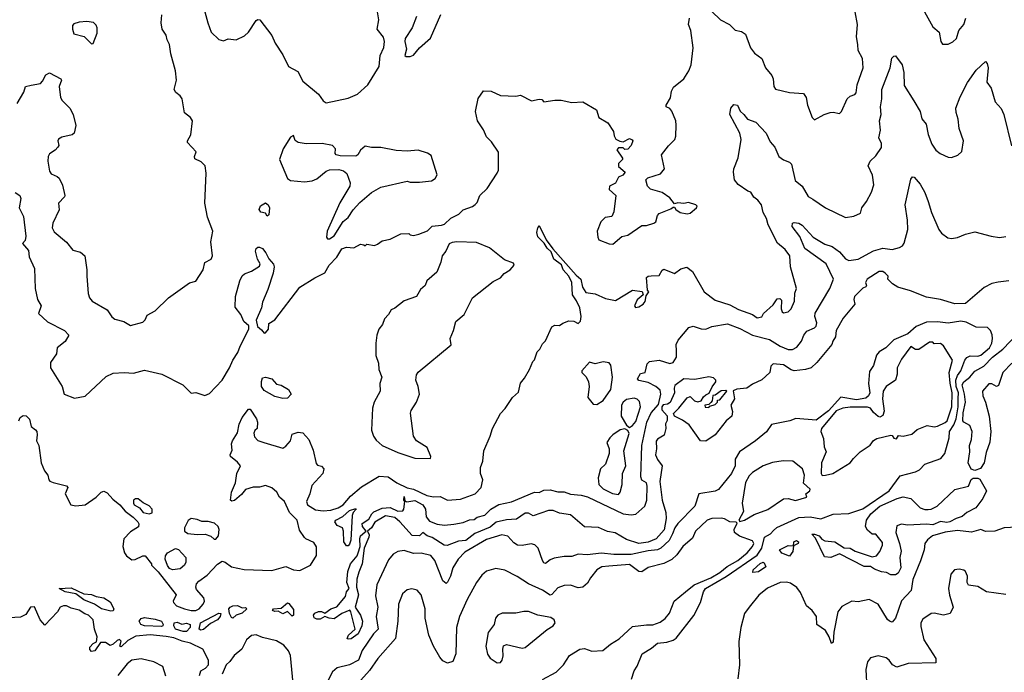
# Model space of a CAD drawing. Extents: x 1690054 to 1842981, y 782881 to 914114.
# Tile 372 of 656: x 1774263 to 1780595, y 857536 to 861735. Entities that reach past the tile are written whole.
import ezdxf

# ---------------------------------------------------------------- set-up
doc = ezdxf.new("R2010")
doc.units = 0

msp = doc.modelspace()

# ---------------------------------------------------------------- linework, layer by layer
at = {"layer": '0CON10XD'}
for points in [[(1775453.8, 861785), (1775474.1, 861715), (1775495.7, 861655), (1775545, 861608), (1775575, 861598.8), (1775605, 861611.2), (1775655, 861606), (1775709.7, 861630.3), (1775735.5, 861654.5), (1775785, 861730), (1775795, 861736.7), (1775807.5, 861735), (1775885, 861633.8), (1775905.7, 861585), (1775955, 861510), (1775992.2, 861435), (1776051.7, 861401.7), (1776085, 861338.8), (1776185, 861256), (1776215, 861214), (1776235, 861199.2), (1776375, 861230.8), (1776435, 861255.7), (1776502.5, 861315), (1776575.9, 861434.1), (1776582.5, 861505), (1776604.1, 861555.9), (1776610, 861595), (1776603.2, 861623.2), (1776563.2, 861673.2), (1776572.9, 861735), (1776557.1, 861825)], [(1780070.8, 861805), (1780135, 861688.8), (1780176.2, 861655), (1780187.5, 861595), (1780198.3, 861578.3), (1780235, 861577.5), (1780265, 861592.5), (1780287.5, 861615), (1780302, 861665), (1780335.6, 861705), (1780348.9, 861745)], [(1774235, 860622.5), (1774263.3, 860605), (1774270.8, 860585), (1774260, 860525), (1774287.9, 860467.9), (1774301.7, 860341.7), (1774299.2, 860315), (1774281.2, 860295), (1774319.5, 860249.5), (1774325, 860210), (1774358, 860135), (1774362.1, 860005), (1774378.1, 859935), (1774401.4, 859895), (1774384.2, 859845), (1774441.2, 859791.2), (1774551.2, 859735), (1774578.8, 859705), (1774555.7, 859664.3), (1774503.3, 859625), (1774500, 859585), (1774461.2, 859528.8), (1774460.8, 859495), (1774536, 859375), (1774550, 859325), (1774615, 859300), (1774685, 859313.8), (1774820.3, 859439.7), (1774865, 859460), (1774935, 859465.7), (1774995, 859462), (1775065, 859480), (1775176.7, 859455), (1775312.5, 859385), (1775365, 859332.5), (1775396.4, 859336.4), (1775455, 859317.5), (1775485, 859330), (1775565, 859415.6), (1775613.5, 859495), (1775634.7, 859545), (1775666.8, 859593.2), (1775680.9, 859635), (1775737.5, 859745), (1775737.5, 859765), (1775705, 859792.5), (1775685, 859837.5), (1775650, 859885), (1775652, 859955), (1775679.2, 860055), (1775695, 860086.7), (1775709.5, 860100.5), (1775755, 860116.7), (1775805, 860150), (1775810, 860165), (1775793.6, 860193.6), (1775780, 860245), (1775785, 860262.5), (1775795, 860272.5), (1775805, 860272.5), (1775825, 860262.5), (1775846.2, 860235), (1775866.2, 860196.2), (1775895, 860162.5), (1775899.4, 860145), (1775893.1, 860105), (1775859.7, 860000.3), (1775825, 859918), (1775818.7, 859881.3), (1775783, 859803), (1775791.7, 859761.7), (1775819.3, 859739.3), (1775835, 859717.5), (1775845, 859720), (1775863.3, 859745), (1775865, 859780), (1775905, 859804), (1776065, 860014), (1776160.8, 860075), (1776225, 860107.1), (1776254.4, 860155), (1776303.1, 860206.9), (1776335, 860260), (1776365, 860271.2), (1776411.7, 860268.3), (1776455, 860290), (1776477, 860287), (1776485, 860280), (1776495, 860290), (1776545, 860283.3), (1776565, 860290), (1776595, 860313.3), (1776645, 860323.8), (1776715, 860356.7), (1776765, 860360), (1776775, 860350), (1776795, 860347.5), (1776830, 860355), (1776885, 860377.5), (1776915, 860407.5), (1776975, 860412.5), (1776995, 860420), (1777035, 860457.5), (1777086.4, 860483.6), (1777115, 860512.5), (1777175, 860533.3), (1777193, 860547), (1777205, 860560), (1777222.5, 860605), (1777270, 860650), (1777335, 860747.5), (1777342.3, 860767.7), (1777342.3, 860882.3), (1777298.3, 860948.3), (1777265, 860982.5), (1777245.9, 861025.9), (1777206.7, 861085), (1777194.1, 861144.1), (1777212.3, 861227.7), (1777245, 861277.5), (1777296.1, 861276.1), (1777355, 861247.5), (1777455, 861242.5), (1777485, 861250), (1777555, 861213.3), (1777605, 861223.8), (1777620.7, 861220.7), (1777635, 861207.5), (1777705, 861217.5), (1777745, 861217.5), (1777815, 861203.3), (1777885, 861207.5), (1777972.5, 861155), (1777987.5, 861105), (1778045, 861072.5), (1778082.5, 861015), (1778087, 860987), (1778097, 860967), (1778123, 860953), (1778145, 860950), (1778185, 860970), (1778203, 860963), (1778206.7, 860955), (1778196.7, 860925), (1778175, 860902.5), (1778155, 860900), (1778145, 860910), (1778115, 860910), (1778103, 860897), (1778140, 860845), (1778140, 860835), (1778115, 860810), (1778115, 860790), (1778156.4, 860753.6), (1778142.5, 860735), (1778115, 860722.5), (1778095.9, 860684.1), (1778056.2, 860663.8), (1778055, 860643.3), (1778097.5, 860605), (1778085, 860500), (1778070.5, 860469.5), (1778028.3, 860461.7), (1778000, 860435), (1777976.2, 860373.8), (1777980.4, 860335), (1777988.8, 860318.8), (1778055, 860292.8), (1778078.6, 860291.4), (1778135, 860340.8), (1778175, 860348), (1778265, 860410.8), (1778295, 860411.8), (1778342, 860425), (1778354.2, 860435), (1778364, 860475), (1778375, 860488.8), (1778451.7, 860518.3), (1778465, 860530), (1778475, 860530), (1778483.6, 860513.6), (1778510, 860495), (1778555, 860486.7), (1778575, 860490), (1778616.7, 860525), (1778620, 860535), (1778612.5, 860545), (1778565, 860560), (1778535, 860553.3), (1778495, 860557.5), (1778475, 860550), (1778445, 860588.8), (1778395, 860622.5), (1778320, 860645), (1778300, 860665), (1778290, 860705), (1778303, 860717), (1778385, 860744), (1778410, 860775), (1778391.2, 860865), (1778435, 860923.3), (1778476.7, 860965), (1778483.6, 860986.4), (1778485.8, 861055.8), (1778482.9, 861085), (1778457, 861147), (1778443.8, 861163.8), (1778420, 861175), (1778420, 861185), (1778447.8, 861232.2), (1778455.6, 861275), (1778468.3, 861301.7), (1778535, 861354.4), (1778566.9, 861405), (1778581.8, 861445), (1778593.6, 861555), (1778578.5, 861665), (1778564.2, 861704.2), (1778570, 861745)], [(1774248.1, 861195), (1774290.3, 861269.7), (1774300, 861305), (1774336.4, 861313.6), (1774396.1, 861323.9), (1774410.7, 861339.3), (1774430.7, 861379.3), (1774455, 861393.3), (1774527.5, 861355), (1774532.5, 861345), (1774516.7, 861305), (1774526, 861235), (1774536, 861215), (1774586.2, 861165), (1774606.2, 861125), (1774623.8, 861055), (1774613.8, 861005), (1774601.2, 860995), (1774535, 860978.7), (1774513.6, 860966.4), (1774508.1, 860955), (1774514, 860925), (1774509.2, 860915), (1774491.9, 860895), (1774455, 860873.1), (1774445.4, 860854.6), (1774443.5, 860825), (1774455, 860760), (1774465, 860744.2), (1774505, 860727.1), (1774516.9, 860715), (1774539.5, 860669.5), (1774554.3, 860605), (1774552.5, 860595), (1774513.3, 860555), (1774517.9, 860512.1), (1774476.9, 860425), (1774472.2, 860395), (1774485, 860370), (1774565, 860304), (1774605, 860252), (1774655, 860240), (1774681.2, 860215), (1774695.5, 860125), (1774695.4, 860084.6), (1774702.6, 859972.6), (1774712.9, 859945), (1774729.2, 859925), (1774825, 859868), (1774855, 859823.8), (1774875, 859808.8), (1774933, 859793), (1774976.8, 859766.8), (1775055, 859788.8), (1775070, 859805), (1775083.3, 859835), (1775135, 859862), (1775221.2, 859945), (1775355, 860041.9), (1775396.7, 860053.3), (1775442.2, 860125), (1775455, 860173.8), (1775495, 860193.8), (1775502.5, 860215), (1775491.5, 860305), (1775504.5, 860375), (1775471.8, 860465), (1775453.8, 860555), (1775461.9, 860748.1), (1775455.7, 860795.7), (1775430.8, 860820.8), (1775389.7, 860839.7), (1775387.5, 860855), (1775397.5, 860885), (1775342.9, 860945), (1775343.4, 860956.6), (1775364.4, 860995), (1775373.6, 861085), (1775362.5, 861105), (1775322.3, 861135), (1775308.2, 861225), (1775295, 861244.6), (1775267, 861267), (1775257.5, 861285), (1775271.1, 861345), (1775264.3, 861405), (1775234.3, 861515), (1775226.4, 861576.4), (1775211.2, 861605), (1775206.3, 861636.3), (1775178.8, 861675), (1775173.3, 861715), (1775177.3, 861767.3)], [(1776815, 861756.2), (1776788.1, 861681.9), (1776742.9, 861615), (1776740, 861595), (1776750, 861545), (1776740, 861505), (1776748.3, 861498.3), (1776775, 861497.5), (1776795, 861506.7), (1776835, 861553.3), (1776905, 861616.7), (1776971.7, 861768.3)], [(1778715, 861787.5), (1778770.8, 861735), (1778827.5, 861705), (1778865, 861668), (1778905, 861660), (1778931.7, 861641.7), (1778963.4, 861553.4), (1778989.3, 861519.3), (1779035.7, 861485), (1779060, 861425), (1779100.8, 861375), (1779109.2, 861355), (1779114, 861305), (1779125, 861287.5), (1779215, 861267.5), (1779305, 861260), (1779320.8, 861235), (1779329.4, 861185), (1779360, 861105), (1779375, 861090), (1779437.5, 861125), (1779475, 861138), (1779495, 861141.2), (1779535, 861130.8), (1779548, 861145), (1779585, 861226.7), (1779605, 861243.3), (1779635, 861254.3), (1779642.5, 861265), (1779648.6, 861315), (1779686.9, 861425), (1779683.4, 861485), (1779656.2, 861536.2), (1779653.6, 861575), (1779645.3, 861625), (1779650.3, 861705), (1779635.4, 861785)], [(1774725, 861580), (1774735, 861582.5), (1774761.7, 861648.3), (1774761.7, 861681.7), (1774755, 861700), (1774737, 861717), (1774695, 861722.5), (1774645, 861720), (1774611.7, 861708.3), (1774603, 861697), (1774602.5, 861675), (1774612.5, 861645), (1774677, 861627), (1774725, 861580)], [(1774257.1, 859155), (1774265.8, 859175), (1774285, 859188.1), (1774305, 859185.6), (1774327.1, 859165), (1774337.5, 859117.5), (1774365, 859097.5), (1774372.5, 859085), (1774376.7, 859065), (1774371.2, 859025), (1774386.2, 858995), (1774401.4, 858885), (1774423.2, 858833.2), (1774443.3, 858805), (1774450, 858775), (1774456.4, 858766.4), (1774478.3, 858758.3), (1774565, 858736.7), (1774572, 858725), (1774556.2, 858685), (1774591.2, 858615), (1774625, 858608.5), (1774683.3, 858615), (1774755, 858662.9), (1774787.5, 858695), (1774805, 858700.9), (1774825, 858692), (1774861.3, 858651.3), (1774907, 858615), (1774942.5, 858572.5), (1774993.6, 858535), (1775022.5, 858505), (1775029.1, 858490.9), (1775027.5, 858472.5), (1774975, 858440), (1774932.5, 858395), (1774925.8, 858345.8), (1774937.5, 858305), (1774950.8, 858285), (1774985, 858260), (1775005, 858262), (1775055, 858286.7), (1775070, 858285), (1775110, 858235), (1775110, 858225), (1775153, 858183), (1775270, 858035), (1775250, 857995), (1775252.5, 857985), (1775272.5, 857965), (1775322.5, 857945), (1775365, 857934.3), (1775395, 857934.3), (1775418, 857945), (1775443.8, 857975), (1775450.8, 857995), (1775448.1, 858015), (1775399.5, 858069.5), (1775396.2, 858085), (1775401.2, 858105), (1775415, 858122.9), (1775467.9, 858162.1), (1775535, 858231.5), (1775565, 858252.5), (1775585, 858246), (1775624.5, 858214.5), (1775707.6, 858197.6), (1775885, 858191.4), (1775975, 858217.5), (1776025, 858196), (1776065, 858191.4), (1776133.2, 858226.8), (1776171.3, 858288.7), (1776173.1, 858343.1), (1776155, 858372), (1776104.3, 858394.3), (1776094.2, 858404.2), (1776061.7, 858451.7), (1776048.1, 858515), (1775998.6, 858565), (1775965.8, 858635.8), (1775935, 858662.5), (1775915.9, 858695.9), (1775885, 858722.5), (1775845, 858737.5), (1775805, 858727.5), (1775765, 858727.5), (1775715, 858713.3), (1775689.5, 858680.5), (1775645, 858641.2), (1775627, 858637), (1775620, 858645), (1775626.2, 858695), (1775652, 858755), (1775660, 858815), (1775682.5, 858865), (1775665, 858887.5), (1775620, 858925), (1775616.7, 858935), (1775630, 858965), (1775626.1, 859006.1), (1775631.4, 859025), (1775663, 859077), (1775675, 859133.3), (1775695, 859176.7), (1775735, 859230), (1775745, 859230), (1775787, 859167), (1775792.5, 859145), (1775790, 859105), (1775775, 859092.5), (1775768.8, 859075), (1775772.3, 859052.3), (1775795, 859028.8), (1775834.2, 859014.2), (1775955, 858978.8), (1775975, 858991.2), (1776003.8, 859025), (1776015, 859067.5), (1776055, 859082.5), (1776085, 859077.5), (1776122.5, 859035), (1776150, 858965), (1776169.3, 858879.3), (1776179.3, 858869.3), (1776205, 858862.5), (1776220, 858845), (1776212, 858815), (1776141.7, 858738.3), (1776128.6, 858685), (1776107.5, 858635), (1776115, 858614.2), (1776165, 858582.5), (1776215, 858575.5), (1776265, 858580.6), (1776311.8, 858595), (1776344.6, 858615), (1776390.2, 858669.8), (1776460.8, 858729.2), (1776575, 858799), (1776633.4, 858793.4), (1776688.9, 858755), (1776755, 858724.1), (1776795, 858714.9), (1776880.8, 858675), (1776925.1, 858664.8), (1776966.8, 858666.8), (1777015, 858643.8), (1777098.6, 858651.4), (1777191.4, 858685), (1777232, 858725), (1777242.5, 858775), (1777226.7, 858815), (1777226.7, 858855), (1777242.5, 858895), (1777248.3, 858961.7), (1777290, 859055), (1777304.1, 859105.9), (1777355, 859202.5), (1777386.1, 859233.9), (1777432.5, 859305), (1777470.7, 859339.3), (1777483.9, 859396.1), (1777510.7, 859429.3), (1777542.5, 859485), (1777562.5, 859535), (1777573.6, 859546.4), (1777591.7, 859598.3), (1777607.5, 859615), (1777625, 859650), (1777645, 859670), (1777685, 859760), (1777705, 859770), (1777735, 859767.5), (1777756.4, 859783.6), (1777795, 859796.7), (1777826.4, 859796.4), (1777855, 859781.2), (1777870, 859795), (1777874.4, 859825), (1777865, 859881.2), (1777845, 859927.3), (1777817.8, 859965), (1777813.4, 860045), (1777795.2, 860085.2), (1777758, 860125), (1777748.6, 860158.6), (1777697.5, 860195), (1777681.5, 860241.5), (1777655, 860265.7), (1777637.2, 860297.2), (1777595, 860337.9), (1777589.8, 860365), (1777595, 860395.7), (1777605, 860411.2), (1777649.5, 860319.5), (1777691.3, 860261.3), (1777841.4, 860091.4), (1777872, 860065), (1777883.7, 860013.7), (1777905, 859979.3), (1777965, 859972), (1778030.8, 859940.8), (1778095, 859927.5), (1778205, 859995.8), (1778267, 859987), (1778272.5, 859965), (1778235, 859933.3), (1778217.5, 859895), (1778223.3, 859883.3), (1778245, 859886.7), (1778272.5, 859905), (1778285, 859922.5), (1778292.5, 859957.5), (1778310, 859985), (1778300, 859995), (1778294, 860076), (1778304.2, 860085.8), (1778325, 860088.1), (1778375, 860089.2), (1778395, 860124.2), (1778405, 860129.1), (1778475, 860103.1), (1778515, 860132.5), (1778553.8, 860143.8), (1778590, 860115), (1778666, 859985), (1778735, 859930.8), (1778831.3, 859901.3), (1778885, 859870.9), (1778975, 859837.8), (1779005, 859818), (1779036.4, 859823.6), (1779047.5, 859845), (1779109.3, 859900.7), (1779135, 859940), (1779151.7, 859941.7), (1779161.7, 859931.7), (1779160, 859875), (1779165.9, 859855.9), (1779175, 859850), (1779205, 859854.6), (1779224.2, 859875), (1779245.5, 859925), (1779248, 859975), (1779258.8, 860005), (1779219.4, 860145), (1779215.5, 860215), (1779187, 860257), (1779137.7, 860297.7), (1779076.7, 860415), (1779066.6, 860455), (1779045.6, 860495), (1779034.7, 860545), (1779009.7, 860575), (1778983.7, 860593.7), (1778965, 860626), (1778945, 860631.9), (1778884, 860675), (1778861.2, 860705), (1778853.8, 860755), (1778856.4, 860776.4), (1778883, 860847), (1778903.3, 860965), (1778894, 861005), (1778831.1, 861125), (1778836, 861165), (1778855, 861189.2), (1778878.8, 861185), (1778895.7, 861145.7), (1778921.2, 861125), (1778943.8, 861095), (1778996.7, 861075), (1779064, 861005), (1779090, 860950), (1779120, 860915), (1779145.8, 860855), (1779175, 860833.5), (1779215, 860817.5), (1779226.2, 860805), (1779250.9, 860700.9), (1779295, 860664), (1779335, 860598), (1779365, 860580), (1779444.5, 860524.5), (1779575, 860462.5), (1779628.3, 860471.7), (1779670.7, 860489.3), (1779678.8, 860525), (1779710, 860565), (1779742, 860625), (1779756.5, 860673.5), (1779748.6, 860735), (1779719.4, 860795), (1779732.5, 860825), (1779770, 860860), (1779806.4, 860913.6), (1779805, 860937.5), (1779789.2, 860975), (1779799.4, 861025), (1779793.5, 861085), (1779804.3, 861125.7), (1779798.8, 861175), (1779806.8, 861225), (1779807.1, 861285), (1779860.5, 861425), (1779873.1, 861486.9), (1779885, 861501.2), (1779895, 861502.5), (1779937.5, 861445), (1779948.6, 861395), (1779951.7, 861311.7), (1780014.1, 861214.1), (1780054.4, 861145), (1780065, 861098), (1780093, 861063), (1780105, 860997.5), (1780129.2, 860935), (1780155.7, 860895.7), (1780183.3, 860875), (1780235, 860850), (1780255, 860848.8), (1780295.7, 860864.3), (1780322.1, 860887.9), (1780333.5, 860955), (1780304.4, 861035), (1780299.5, 861095), (1780285, 861137.5), (1780283.5, 861165), (1780311.5, 861238.5), (1780358.3, 861331.7), (1780415, 861410), (1780475, 861466.2), (1780485, 861452.5), (1780491.4, 861425), (1780483, 861333), (1780510, 861295), (1780537.3, 861207.3), (1780575, 861163.3), (1780592.5, 861125), (1780642.7, 860922.7)], [(1776255, 860324.4), (1776285, 860345.6), (1776344.3, 860435.7), (1776375, 860463.1), (1776408, 860512), (1776451.2, 860558.8), (1776526.6, 860623.4), (1776585, 860656.6), (1776755, 860697.1), (1776775, 860689.8), (1776835, 860689.6), (1776912.6, 860697.4), (1776935, 860712.9), (1776947.7, 860737.7), (1776910.3, 860860.3), (1776885.5, 860875.5), (1776826.3, 860896.3), (1776755, 860889.2), (1776685, 860893.4), (1776585, 860913.1), (1776525, 860913.4), (1776485, 860921.7), (1776454.6, 860895.4), (1776438.1, 860865), (1776425, 860858.1), (1776325, 860858.4), (1776298.9, 860865), (1776292.5, 860875), (1776294.2, 860905), (1776275, 860924.7), (1776208.2, 860938.2), (1776105, 860936.9), (1776054.4, 860944.4), (1776035, 860957.5), (1776025, 860990), (1776005, 860978.8), (1775956.9, 860905), (1775934.2, 860835), (1775985, 860713.3), (1776005, 860701.2), (1776095, 860691.2), (1776145, 860697.5), (1776175, 860710.9), (1776235, 860761.3), (1776255, 860769.7), (1776315, 860771.5), (1776345, 860762.4), (1776367.8, 860745), (1776388.6, 860685), (1776387.5, 860665), (1776322.7, 860557.3), (1776240.4, 860375), (1776235.7, 860335.7), (1776242.5, 860325), (1776255, 860324.4)], [(1776445, 858180), (1776432, 858135), (1776429.1, 858085), (1776442.1, 858035), (1776421.2, 857955), (1776455.5, 857905), (1776467.7, 857865), (1776462.9, 857835), (1776440.8, 857785), (1776395, 857752), (1776375, 857750), (1776370, 857755), (1776377.5, 857775), (1776420, 857815), (1776393.8, 857925), (1776385.8, 857935.8), (1776335, 857915.4), (1776285, 857881.1), (1776253.8, 857883.8), (1776225, 857896.2), (1776195, 857878.9), (1776175, 857877.5), (1776157.6, 857887.6), (1776152.1, 857905), (1776162.3, 857917.7), (1776185, 857928.4), (1776205, 857928), (1776225, 857917.5), (1776265, 857943.9), (1776302.7, 857957.3), (1776359.4, 858025), (1776365.4, 858055), (1776381.4, 858075), (1776367.8, 858115), (1776373.6, 858185), (1776390, 858235), (1776432.9, 858285), (1776440.8, 858305), (1776453.8, 858345), (1776450.9, 858395), (1776456.1, 858413.9), (1776482.7, 858437.3), (1776492.5, 858445), (1776468.6, 858475), (1776465.8, 858494.2), (1776508.4, 858521.6), (1776527.3, 858555), (1776541.7, 858568.3), (1776595, 858593.3), (1776645, 858597.5), (1776695, 858573.4), (1776728, 858575), (1776734.2, 858585), (1776740, 858635), (1776733.3, 858645), (1776735, 858666.7), (1776740, 858640), (1776753.3, 858633.3), (1776805, 858641.5), (1776856, 858615), (1776872, 858585), (1776876.4, 858536.4), (1776899.3, 858509.3), (1776948.8, 858488.8), (1776995, 858482.3), (1777055, 858488.8), (1777115, 858501.1), (1777155, 858518.2), (1777185, 858520.6), (1777206.4, 858533.6), (1777255, 858547.5), (1777292.5, 858585), (1777345, 858615.8), (1777425.8, 858634.2), (1777575, 858695.6), (1777605, 858694.2), (1777635, 858707.5), (1777675, 858710.5), (1777725, 858698.2), (1777765, 858696.7), (1777805, 858683.1), (1777874.6, 858675.4), (1777915, 858664.6), (1778145, 858555.7), (1778195, 858549.2), (1778225, 858554.2), (1778283.3, 858605), (1778296.2, 858645), (1778299.2, 858735), (1778293.3, 858755), (1778265, 858772.5), (1778258.1, 858795), (1778265.3, 858995.3), (1778296.5, 859145), (1778325, 859205.5), (1778371.2, 859258.8), (1778386.8, 859326.8), (1778381.2, 859351.2), (1778355.3, 859375.3), (1778305, 859400.5), (1778245, 859413.1), (1778237.5, 859425), (1778255, 859458.6), (1778285.5, 859464.5), (1778299.2, 859520.8), (1778314.1, 859535.9), (1778375, 859544), (1778445, 859522.5), (1778465, 859530), (1778486.7, 859565), (1778486.2, 859603.8), (1778486, 859645), (1778497.3, 859672.7), (1778567.5, 859755), (1778595, 859763.8), (1778645.8, 859745.8), (1778675, 859744.2), (1778715, 859760.9), (1778815, 859779.2), (1778895, 859748.9), (1778975, 859705.2), (1779085, 859677.7), (1779155, 859635.5), (1779205, 859614.3), (1779233.9, 859613.9), (1779261.7, 859628.3), (1779292.1, 859667.9), (1779306, 859705), (1779325, 859731.2), (1779375, 859752), (1779385, 859764), (1779389.1, 859785), (1779377.1, 859825), (1779378, 859848), (1779473.1, 860005), (1779497.8, 860065), (1779450.5, 860165), (1779312.3, 860262.3), (1779281.2, 860341.2), (1779231.1, 860405), (1779233.3, 860425), (1779245, 860430), (1779273.3, 860425), (1779295, 860413.3), (1779366.7, 860336.7), (1779441.9, 860291.9), (1779487.5, 860275), (1779535, 860241.5), (1779575, 860196.7), (1779596.2, 860186.2), (1779655, 860193.5), (1779755, 860247.5), (1779815, 860265.6), (1779875, 860256.8), (1779920.9, 860269.1), (1779940, 860280), (1779951.7, 860298.3), (1779974.3, 860384.3), (1779972.3, 860445), (1779958.1, 860545), (1779995, 860710), (1780005, 860723.3), (1780015, 860721.2), (1780055, 860676), (1780085, 860623.8), (1780106, 860566), (1780126.4, 860495), (1780174.3, 860384.3), (1780191.7, 860361.7), (1780232.1, 860332.1), (1780255, 860327.5), (1780295, 860334.2), (1780345, 860355.8), (1780405, 860370.5), (1780511.4, 860341.4), (1780565, 860334.4), (1780605, 860340)], [(1775855, 860470), (1775845, 860490), (1775815, 860497.5), (1775803.3, 860515), (1775813, 860537), (1775845, 860556.2), (1775861.2, 860545), (1775869.2, 860525), (1775865, 860480), (1775855, 860470)], [(1776905, 858911.2), (1776907.1, 858925), (1776883.6, 858983.6), (1776814.3, 859025), (1776795.7, 859055), (1776775.8, 859204.2), (1776780, 859220), (1776816.2, 859275), (1776833.8, 859325), (1776826, 859375), (1776810, 859415), (1776815, 859450), (1776825, 859466.7), (1777037.3, 859642.7), (1777030.8, 859685), (1777054, 859735), (1777067.5, 859792.5), (1777121.7, 859838.3), (1777175.7, 859945), (1777308.8, 860051.2), (1777355, 860074.5), (1777378, 860102), (1777416.9, 860125), (1777443.8, 860155), (1777438.8, 860168.8), (1777381.2, 860191.2), (1777285, 860267.5), (1777200.7, 860300.7), (1777075, 860306.7), (1777045, 860302.5), (1777025, 860292.5), (1777003.3, 860245), (1776980, 860215), (1776972.5, 860175), (1776945, 860110), (1776882.5, 860055), (1776870, 860025), (1776841.7, 859998.3), (1776815, 859953.3), (1776735, 859926.7), (1776675, 859878.8), (1776652.3, 859867.7), (1776635, 859837.5), (1776609.3, 859810.7), (1776596.7, 859775), (1776573.3, 859745), (1776560, 859705), (1776553.3, 859655), (1776553.9, 859573.9), (1776570, 859525), (1776573.3, 859485), (1776593.3, 859435), (1776580, 859395), (1776582.5, 859345), (1776543.3, 859275), (1776531.2, 859235), (1776526.2, 859095), (1776538, 859055), (1776555, 859030), (1776595, 858996.2), (1776695, 858950), (1776805, 858914), (1776905, 858911.2)], [(1780625, 860054.3), (1780555, 860045.7), (1780515, 860038.2), (1780465, 860012.9), (1780345, 859908.6), (1780276.6, 859906.6), (1780184.4, 859934.4), (1780095, 859950.4), (1779991.7, 859991.7), (1779910, 860015), (1779875.7, 860035), (1779846.2, 860065), (1779847.5, 860085), (1779828.8, 860105), (1779813.3, 860115), (1779790, 860115), (1779714.5, 860065), (1779703.5, 860045), (1779708.8, 860025), (1779704, 860016), (1779685, 860007.5), (1779632.7, 859955), (1779628.1, 859935), (1779633.8, 859905), (1779560, 859815), (1779513.1, 859735), (1779509.3, 859695), (1779492.2, 859667.8), (1779487.1, 859645), (1779390.6, 859529.4), (1779354.2, 859495.8), (1779316, 859484), (1779245, 859476.2), (1779225, 859481.7), (1779175, 859514.8), (1779109.1, 859520.9), (1779093.1, 859506.9), (1779088, 859465), (1779035, 859417.5), (1778975, 859390), (1778940, 859365), (1778875, 859357.5), (1778851.7, 859348.3), (1778860, 859295), (1778837.5, 859255), (1778846.4, 859213.6), (1778842.5, 859185), (1778805.7, 859154.3), (1778736.2, 859065), (1778675, 859022.5), (1778642.5, 859025), (1778567.7, 859127.7), (1778525, 859158.8), (1778473.9, 859183.9), (1778468.3, 859201.7), (1778502.5, 859235), (1778555, 859303.3), (1778575, 859310), (1778603.6, 859283.6), (1778625, 859277.5), (1778646.7, 859283.3), (1778660.7, 859309.3), (1778675, 859322.5), (1778698.3, 859331.7), (1778716.4, 859373.6), (1778740, 859405), (1778740, 859415), (1778725, 859430), (1778695, 859437.5), (1778605, 859421.2), (1778535, 859425.5), (1778477.6, 859382.4), (1778471.5, 859365), (1778474.8, 859335), (1778446.9, 859273.1), (1778428.8, 859261.2), (1778402.3, 859257.7), (1778392.5, 859245), (1778392.5, 859225), (1778427, 859187), (1778427, 859157), (1778416.7, 859135), (1778418, 859105), (1778407, 859063), (1778364.2, 859035.8), (1778356.1, 859023.9), (1778359.1, 858975), (1778351.3, 858935), (1778365.2, 858905), (1778395.4, 858865), (1778379.2, 858765), (1778394.8, 858645), (1778418.4, 858565), (1778420.6, 858525), (1778407.7, 858452.3), (1778355.6, 858395), (1778305, 858374), (1778245, 858365.4), (1778165, 858390.8), (1778093.8, 858433.8), (1778042.9, 858442.9), (1777985, 858468.1), (1777895, 858472.5), (1777805, 858549.2), (1777735, 858560.5), (1777695, 858578.5), (1777665, 858578.5), (1777565, 858543.1), (1777535, 858561.2), (1777515, 858560), (1777458.7, 858521.3), (1777395, 858518.1), (1777328.4, 858501.6), (1777288.9, 858471.1), (1777191.2, 858428.8), (1777133.1, 858385), (1777085, 858380), (1777013.3, 858353.3), (1776993.8, 858355), (1776915, 858402.9), (1776883.9, 858413.9), (1776855, 858436.7), (1776834.7, 858415.3), (1776787.4, 858417.4), (1776707, 858505), (1776675, 858531.4), (1776615, 858542.3), (1776547.4, 858502.6), (1776525, 858466.9), (1776500, 858445), (1776510.6, 858420.6), (1776509.7, 858405), (1776479.2, 858335), (1776466.5, 858235), (1776445, 858180)], [(1778197.9, 857492.1), (1778215.6, 857545), (1778234.5, 857575.5), (1778267.3, 857655), (1778327.2, 857692.8), (1778364.5, 857725), (1778425, 857730), (1778466.7, 857743.3), (1778484.3, 857755.7), (1778598.2, 857901.8), (1778641.8, 857985), (1778661.9, 858055), (1778674.7, 858075), (1778806.7, 858153.3), (1779005, 858290.4), (1779036.5, 858335), (1779053.2, 858405), (1779092.3, 858427.7), (1779110.3, 858449.7), (1779131.5, 858468.5), (1779275, 858533.1), (1779346.2, 858536.2), (1779415.3, 858524.7), (1779495, 858552.9), (1779595, 858558.9), (1779685, 858587.3), (1779855.9, 858705), (1779925, 858800), (1780024.5, 858825.5), (1780050.3, 858839.7), (1780084.6, 858875.4), (1780187.5, 858912.5), (1780213.1, 858945), (1780240.4, 859045), (1780243.7, 859085), (1780271.2, 859128.8), (1780285, 859168), (1780299.6, 859245), (1780298.4, 859298.4), (1780300.2, 859335), (1780285.8, 859375), (1780284, 859415), (1780294.9, 859445), (1780316, 859475), (1780340.8, 859545), (1780355, 859561.9), (1780375, 859572.3), (1780425, 859570.9), (1780445, 859576.3), (1780500.2, 859625), (1780514.8, 859655), (1780519.3, 859685), (1780517.8, 859707.8), (1780506.9, 859735), (1780486.7, 859755), (1780415, 859757.6), (1780349.9, 859789.9), (1780315, 859794.9), (1780235, 859783), (1780165, 859792.1), (1780095, 859788.5), (1780028.6, 859761.4), (1779975, 859714.2), (1779885, 859675.6), (1779833.3, 859625), (1779791.5, 859598.5), (1779772.5, 859577.5), (1779755, 859510), (1779728.9, 859471.1), (1779721.8, 859395), (1779729.6, 859335), (1779722.5, 859315), (1779705, 859300), (1779645, 859288.5), (1779545, 859307.4), (1779465, 859217.7), (1779385, 859159.3), (1779255, 859168.6), (1779215.1, 859154.9), (1779098.2, 859131.8), (1779066, 859084), (1778995.2, 859024.8), (1778892.9, 858955), (1778865, 858906.7), (1778864.4, 858865), (1778840.6, 858815), (1778756.9, 858713.1), (1778735, 858701.5), (1778630.6, 858685), (1778605, 858604.6), (1778495, 858493.8), (1778475.7, 858465), (1778462.6, 858427.4), (1778440.5, 858385), (1778385.5, 858334.5), (1778364.8, 858325.2), (1778305, 858318.9), (1778195, 858293.9), (1778085, 858293.7), (1778005, 858303.1), (1777913.2, 858293.2), (1777855, 858296.9), (1777815, 858281.9), (1777765, 858282.1), (1777699.5, 858270.5), (1777675, 858260), (1777645, 858235.8), (1777635, 858240), (1777625.7, 858255), (1777598.6, 858335), (1777577.1, 858357.1), (1777552.2, 858362.2), (1777495, 858352.5), (1777465, 858355.3), (1777440.4, 858370.4), (1777401.5, 858411.5), (1777365, 858420), (1777265, 858390.5), (1777125, 858308.8), (1777082.7, 858265), (1777048.1, 858208.1), (1777034.6, 858155), (1777015, 858116.2), (1777005, 858108.8), (1776984.5, 858125), (1776933.9, 858255), (1776907.4, 858287.4), (1776845, 858303.3), (1776795, 858301.1), (1776735, 858320), (1776695, 858314.3), (1776665, 858297.5), (1776635, 858260), (1776560.6, 858099.4), (1776551.9, 858028.1), (1776566.5, 857955), (1776556.3, 857895), (1776567.7, 857815), (1776539.7, 857785), (1776465, 857676.9), (1776441.8, 857615), (1776385, 857584), (1776305, 857564.5), (1776275, 857540), (1776247.9, 857485)], [(1780642.8, 859525), (1780586.2, 859465), (1780558.7, 859381.3), (1780545, 859376), (1780515, 859391.4), (1780495, 859391.4), (1780456, 859345), (1780456.3, 859315), (1780474, 859274), (1780498.6, 859185), (1780508.5, 859085), (1780503.3, 859016.7), (1780478.6, 858951.4), (1780466.2, 858883.8), (1780442.9, 858847.1), (1780405, 858835.4), (1780382.5, 858842.5), (1780362.3, 858885), (1780373.3, 858955), (1780371.1, 858995), (1780385.2, 859035), (1780389, 859085), (1780373.9, 859123.9), (1780335, 859144.7), (1780328.2, 859155), (1780331.1, 859205), (1780345.3, 859275), (1780340.4, 859325), (1780324.8, 859385), (1780335, 859405.2), (1780373.7, 859436.3), (1780406.6, 859473.4), (1780463.3, 859505), (1780519.6, 859565), (1780585, 859614.8), (1780680.3, 859715)], [(1779425, 858802.5), (1779445, 858803.8), (1779492.5, 858815), (1779605, 858883.3), (1779625, 858912.5), (1779668.8, 858955), (1779732, 858998), (1779755, 859027.8), (1779775, 859041.4), (1779865, 859062.5), (1779875, 859060), (1779885, 859043.3), (1779901.7, 859038.3), (1779915, 859060), (1779945, 859056.2), (1780000.5, 859069.5), (1780035, 859099.2), (1780098.6, 859125), (1780145, 859116.8), (1780165, 859119.4), (1780215, 859142.6), (1780228.8, 859155), (1780257.7, 859245), (1780259.7, 859335), (1780246.2, 859396.2), (1780241, 859465), (1780262.5, 859545), (1780205, 859636.2), (1780185, 859652.5), (1780145, 859650), (1780135, 859660), (1780115, 859660), (1780045, 859613.3), (1780023.6, 859613.6), (1779995, 859632.5), (1779935, 859550.8), (1779905.5, 859495), (1779906.5, 859455), (1779895, 859415.8), (1779835, 859375.8), (1779816.9, 859345), (1779812.4, 859295), (1779822.6, 859217.4), (1779815, 859188.9), (1779795, 859178.9), (1779785, 859181.9), (1779755, 859207.3), (1779735.4, 859235), (1779715, 859243.3), (1779605, 859242.2), (1779557.1, 859235), (1779515, 859217.9), (1779420, 859105), (1779414.7, 859084.7), (1779431.7, 859041.7), (1779436.7, 858986.7), (1779450, 858955), (1779420, 858885), (1779417.5, 858815), (1779425, 858802.5)], [(1777975, 859260), (1778015, 859286.2), (1778064.6, 859355), (1778074.6, 859435), (1778065, 859513.3), (1778055, 859527.5), (1778015, 859533.3), (1777965, 859520), (1777928.3, 859531.7), (1777877.5, 859475), (1777877.5, 859465), (1777907.3, 859437.3), (1777922, 859405), (1777926, 859375), (1777917.5, 859305), (1777950.7, 859260.7), (1777975, 859260)], [(1775955, 859297.5), (1775905, 859310), (1775835, 859350), (1775818.8, 859375), (1775818.3, 859408.3), (1775825, 859430), (1775845, 859435.8), (1775884, 859425), (1775915, 859390.6), (1775945, 859382.9), (1775992.5, 859355), (1776010, 859325), (1775985, 859300), (1775955, 859297.5)], [(1778695, 859240), (1778701.7, 859248.3), (1778735, 859260), (1778750, 859275), (1778751.7, 859288.3), (1778765, 859290), (1778810, 859345), (1778805, 859350), (1778775, 859347.5), (1778735, 859320), (1778721.7, 859318.3), (1778717, 859283), (1778708.3, 859271.7), (1778695, 859260), (1778670, 859255), (1778671.7, 859241.7), (1778695, 859240)], [(1778185, 859112.5), (1778205, 859123.8), (1778225, 859149.2), (1778256.8, 859245), (1778248.7, 859278.7), (1778235, 859292.7), (1778215, 859300), (1778165, 859290.8), (1778144.4, 859275), (1778134.2, 859254.2), (1778131.2, 859185), (1778166.4, 859126.4), (1778185, 859112.5)], [(1778115, 858679.7), (1778126, 858695), (1778138.1, 858745), (1778140.5, 858815), (1778161.1, 858865), (1778147.6, 858962.4), (1778183.9, 859073.9), (1778175, 859092.5), (1778155, 859102.5), (1778125, 859096.7), (1778077.5, 859065), (1778057.5, 859045), (1778040, 859015), (1778053.3, 858973.3), (1778053.8, 858945), (1778031.2, 858875), (1777999.2, 858845), (1777983, 858787), (1777988.7, 858745), (1778015, 858716), (1778076.7, 858686.7), (1778115, 858679.7)], [(1778895, 858507.5), (1778925, 858514.4), (1778987.4, 858552.6), (1779075, 858584.3), (1779175, 858652), (1779205, 858653.8), (1779251.7, 858641.7), (1779325, 858663.3), (1779320, 858685), (1779345.3, 858704.7), (1779346.7, 858715), (1779303, 858753), (1779310, 858805), (1779298, 858845), (1779235, 858894.4), (1779172.8, 858897.2), (1779105, 858886.9), (1779045, 858864.4), (1778975, 858822.5), (1778955, 858801.2), (1778932, 858758), (1778910, 858625), (1778918.3, 858571.7), (1778887.5, 858515), (1778895, 858507.5)], [(1779895, 858162.8), (1779865, 858164.6), (1779838.5, 858178.5), (1779805, 858183.8), (1779760.2, 858200.2), (1779735, 858218), (1779695, 858217.5), (1779535, 858298), (1779480, 858275), (1779439.3, 858279.3), (1779380.5, 858400.5), (1779357.5, 858425), (1779374.5, 858425.5), (1779405, 858413.5), (1779422.4, 858392.4), (1779441.9, 858381.9), (1779505, 858376.9), (1779565, 858337.5), (1779605, 858335.3), (1779636.4, 858316.4), (1779745, 858280), (1779774, 858286), (1779795, 858314.3), (1779811.5, 858355), (1779811.9, 858371.9), (1779770, 858425), (1779745, 858426.2), (1779715, 858451.2), (1779703.1, 858475), (1779710, 858515), (1779736.4, 858555), (1779795, 858605.3), (1779905.7, 858654.3), (1779945, 858664.6), (1779993.3, 858655), (1780055, 858594.4), (1780085, 858583.1), (1780105, 858582.9), (1780125, 858585.6), (1780164, 858605), (1780278.2, 858711.8), (1780364.4, 858735), (1780383, 858777), (1780395.2, 858784.8), (1780425, 858786.2), (1780438.3, 858778.3), (1780481.1, 858705), (1780456.8, 858655), (1780411.9, 858595), (1780355, 858565.4), (1780325, 858538.8), (1780285, 858526), (1780245, 858504.4), (1780225, 858501), (1780185, 858507.1), (1780135, 858486.3), (1780095, 858490.6), (1779973.8, 858483.8), (1779935, 858488.6), (1779905, 858478.8), (1779896.9, 858435), (1779921.5, 858365), (1779931.5, 858315), (1779924, 858275), (1779929.2, 858209.2), (1779912.3, 858175), (1779895, 858162.8)], [(1775095, 858556.2), (1775115, 858563.3), (1775115.5, 858585), (1775095, 858607.8), (1775057.1, 858627.1), (1775025, 858652.9), (1775007.3, 858652.7), (1774996.2, 858645), (1774994.6, 858625.4), (1775000, 858615), (1775033.9, 858593.9), (1775056.7, 858565), (1775095, 858556.2)], [(1776375, 858350), (1776365, 858350), (1776347.5, 858375), (1776346, 858445), (1776340, 858465), (1776305, 858480), (1776289.6, 858505), (1776295.4, 858514.6), (1776341.8, 858538.2), (1776385, 858577.1), (1776425, 858590), (1776427.5, 858585), (1776407.5, 858565), (1776401.2, 858545), (1776393.6, 858386.4), (1776385, 858360), (1776375, 858350)], [(1775525, 858393.3), (1775541.2, 858415), (1775546.7, 858455), (1775540, 858475), (1775516.7, 858495), (1775475, 858507.5), (1775435, 858507), (1775405, 858519.5), (1775365, 858525.6), (1775347.8, 858512.2), (1775322.2, 858465), (1775323.7, 858443.6), (1775345, 858429.3), (1775405, 858422.3), (1775455.3, 858425.3), (1775492.4, 858412.4), (1775515, 858393.3), (1775525, 858393.3)], [(1777625, 857490), (1777712.7, 857537.3), (1777760, 857585), (1777799.2, 857645), (1777865.4, 857684.6), (1777895, 857690.5), (1777942.4, 857672.4), (1778013.8, 857676.2), (1778062.9, 857717.1), (1778118.8, 857751.2), (1778205, 857831.4), (1778295, 857842.5), (1778335, 857841.4), (1778381.3, 857858.7), (1778415, 857882.9), (1778443.2, 857916.8), (1778471.5, 857995), (1778545.3, 858055), (1778600.7, 858099.3), (1778707.6, 858145), (1778765, 858179.2), (1778812.1, 858217.9), (1778880.7, 858255), (1778941, 858305), (1778975.3, 858345), (1778984.6, 858365), (1778975, 858382.3), (1778892.8, 858412.8), (1778860.8, 858435), (1778857.5, 858455), (1778876.7, 858495), (1778871.7, 858501.7), (1778830, 858505), (1778795, 858523.8), (1778775, 858527.5), (1778715, 858526.9), (1778685, 858515.6), (1778609.2, 858445), (1778590.4, 858399.6), (1778528.9, 858345), (1778488.5, 858291.5), (1778457.6, 858262.4), (1778405, 858235.5), (1778305, 858210.4), (1778265, 858183.5), (1778244.2, 858184.2), (1778185, 858229.5), (1778051.1, 858218.9), (1778008, 858215), (1777975, 858195.5), (1777933.9, 858145), (1777915, 858110.9), (1777885, 858084.5), (1777855, 858080), (1777805, 858096.2), (1777764, 858096), (1777725, 858079.5), (1777685, 858036.4), (1777675, 858033.3), (1777625.2, 858065.2), (1777534.8, 858104.8), (1777463.3, 858153.3), (1777382.8, 858192.8), (1777325, 858204.4), (1777265, 858187.1), (1777235, 858162.5), (1777201.9, 858115), (1777141.2, 858005), (1777091.5, 857895), (1777073.2, 857825), (1777067.5, 857655), (1777049.2, 857605), (1777015, 857595.8), (1776985, 857610.8), (1776965, 857634), (1776925.4, 857705), (1776895.3, 857775.3), (1776870.5, 857885), (1776871.9, 857945), (1776844.3, 858035), (1776820, 858065), (1776785, 858074), (1776755, 858068), (1776725, 858041.2), (1776699.4, 857975), (1776695.5, 857864.5), (1776679.5, 857755), (1776566.4, 857625), (1776512.3, 857547.7), (1776437.5, 857465)], [(1780675, 858470), (1780595, 858465.8), (1780535, 858444), (1780475, 858442.9), (1780445, 858454.3), (1780385, 858438.5), (1780295, 858448.2), (1780215, 858438.1), (1780133.3, 858415), (1780100.6, 858389.4), (1780084.2, 858365.8), (1780079.1, 858325), (1780056.2, 858253.8), (1780007, 858133), (1779996.8, 858063.2), (1779935, 857996.7), (1779895.5, 857885), (1779875, 857860), (1779856.7, 857865), (1779845, 857876), (1779785, 857974), (1779725.8, 858005.8), (1779655, 857990.8), (1779615, 857994.3), (1779550.9, 857959.1), (1779524, 857925), (1779500, 857795), (1779495, 857730), (1779485, 857722.5), (1779470, 857765), (1779446.2, 857806.2), (1779390, 857845), (1779388, 857895), (1779359.2, 857935), (1779324.2, 857965), (1779285, 858050), (1779261.2, 858081.2), (1779220.3, 858110.3), (1779195, 858117.1), (1779155, 858114.4), (1779073, 858077), (1779017.4, 858032.6), (1778954, 857956), (1778924.1, 857915.9), (1778900.6, 857825), (1778888.6, 857735), (1778892.9, 857585), (1778882.2, 857495)], [(1779215, 858283.8), (1779165, 858302.9), (1779150.6, 858325), (1779205, 858352.2), (1779240, 858350), (1779242, 858375), (1779260, 858385), (1779272.5, 858375), (1779268.8, 858365), (1779240, 858350), (1779235, 858313.3), (1779215, 858283.8)], [(1775245.8, 858195.8), (1775226.7, 858205), (1775212.9, 858222.9), (1775198.8, 858265), (1775200, 858285), (1775214.3, 858305.7), (1775265, 858333.3), (1775285, 858326.7), (1775331.2, 858275), (1775330.8, 858245), (1775322.5, 858225), (1775295, 858202.9), (1775245.8, 858195.8)], [(1778978.8, 858178.8), (1778981.2, 858195), (1779025, 858236.9), (1779044.1, 858244.1), (1779051.2, 858241.2), (1779061.1, 858215), (1779015, 858182.1), (1778978.8, 858178.8)], [(1780605, 858038), (1780480, 858055), (1780425, 858088.6), (1780365, 858096.7), (1780357.5, 858115), (1780358.9, 858155), (1780345.7, 858185), (1780334.3, 858194.3), (1780305, 858200), (1780275, 858195.8), (1780252.4, 858167.6), (1780236.9, 858075), (1780243.5, 858033.5), (1780266.2, 857956.2), (1780248, 857915), (1780205, 857903.2), (1780145, 857916.1), (1780125, 857913.9), (1780071.5, 857878.5), (1780058.8, 857855), (1780057.8, 857832.2), (1780078.6, 857745), (1780155.8, 857625), (1780155, 857597.5), (1779977, 857593), (1779905, 857570.6), (1779875.6, 857585.6), (1779855.4, 857615.4), (1779835, 857628.6), (1779785, 857642), (1779735, 857630), (1779715.6, 857604.4), (1779705.4, 857555), (1779711.4, 857435)], [(1774849.3, 857929.3), (1774790, 857945), (1774745, 857975.2), (1774675, 858001.9), (1774625, 858042.4), (1774555, 858053.2), (1774517.5, 858075), (1774595, 858080.3), (1774675, 858040.8), (1774725, 858036.7), (1774755, 858023.4), (1774805, 858015.4), (1774845, 857989.6), (1774868.4, 857945), (1774865, 857932.6), (1774849.3, 857929.3)], [(1775420, 857515), (1775428.8, 857545), (1775457.9, 857562.1), (1775477.5, 857585), (1775476.7, 857615), (1775440, 857685), (1775361.1, 857725), (1775307.1, 857737.1), (1775255, 857758.8), (1775205, 857767.7), (1775101.4, 857778.6), (1775010.2, 857769.8), (1774958.8, 857741.2), (1774915, 857701.2), (1774907.5, 857705), (1774916.1, 857736.1), (1774905, 857746.7), (1774889.3, 857740.7), (1774865, 857717.5), (1774845, 857710), (1774815, 857727.5), (1774782.5, 857727.5), (1774746.7, 857675), (1774725, 857671.2), (1774714.2, 857684.2), (1774715, 857697.5), (1774735, 857722.5), (1774758.3, 857731.7), (1774762.5, 857765), (1774744.4, 857814.4), (1774735.3, 857875), (1774706.7, 857905), (1774682.6, 857912.6), (1774645, 857937.2), (1774595, 857948.8), (1774565, 857963.9), (1774544.8, 857965.2), (1774523.5, 857955), (1774505.8, 857925), (1774425, 857840), (1774393.9, 857873.9), (1774358.3, 857958.3), (1774332.5, 857955), (1774301.7, 857908.3), (1774268.3, 857891.7), (1774195, 857886.2)], [(1775635, 857885.6), (1775625, 857890), (1775612.7, 857915), (1775608.9, 857945), (1775615.8, 857955), (1775635, 857963.8), (1775665, 857966), (1775695, 857951.5), (1775715, 857952.9), (1775724.2, 857945), (1775695, 857916.7), (1775655, 857904.7), (1775635, 857885.6)], [(1776015, 857897.5), (1775985, 857928.1), (1775955, 857912.5), (1775925, 857928.8), (1775905, 857927.5), (1775890, 857935), (1775895, 857945.6), (1775945, 857948.8), (1775985, 857983.8), (1775995, 857978.8), (1776025, 857940), (1776025, 857904), (1776015, 857897.5)], [(1775175, 857830.7), (1775065, 857835.3), (1775043, 857843), (1775032.2, 857865), (1775045, 857882.5), (1775065, 857889.2), (1775135, 857879.2), (1775175.5, 857865), (1775185.5, 857845), (1775183.1, 857835), (1775175, 857830.7)], [(1775428.5, 857808.5), (1775417.8, 857815), (1775425.4, 857855), (1775545, 857917.5), (1775556.2, 857915), (1775552.5, 857895), (1775535.5, 857875), (1775490.1, 857849.9), (1775445, 857811.4), (1775428.5, 857808.5)], [(1777335, 857596.7), (1777355, 857600), (1777366.2, 857615), (1777373, 857643), (1777370, 857685), (1777375, 857707.5), (1777395, 857716.2), (1777495, 857690.8), (1777515, 857696), (1777655, 857811.2), (1777693.9, 857836.1), (1777707.5, 857855), (1777700, 857875), (1777678.8, 857888.8), (1777595, 857904.3), (1777535, 857926.9), (1777505, 857927.5), (1777455, 857916.2), (1777366.4, 857916.4), (1777337.5, 857905), (1777323.8, 857885), (1777313.8, 857845), (1777277, 857793), (1777260, 857705), (1777272.7, 857652.7), (1777288.3, 857628.3), (1777335, 857596.7)], [(1775315, 857798.2), (1775265, 857813.1), (1775253.9, 857835), (1775256.9, 857855), (1775275, 857859.8), (1775305, 857846.6), (1775335, 857851.9), (1775358.9, 857845), (1775360, 857825), (1775335, 857799.2), (1775315, 857798.2)], [(1776022, 857465), (1776003.8, 857645), (1775992.7, 857675), (1775961.5, 857711.5), (1775915, 857738.2), (1775825, 857761.5), (1775785, 857778.5), (1775755, 857774.3), (1775721.4, 857745), (1775692.5, 857685), (1775642.9, 857645), (1775615, 857606.2), (1775591.2, 857585), (1775566.2, 857525)], [(1775202.1, 857512.1), (1775183.2, 857573.2), (1775125, 857602.9), (1775045, 857624.2), (1774985, 857613.8), (1774955, 857591.1), (1774895, 857515.4)]]:
    msp.add_lwpolyline(points, dxfattribs=at)

doc.saveas('drawing.dxf')
